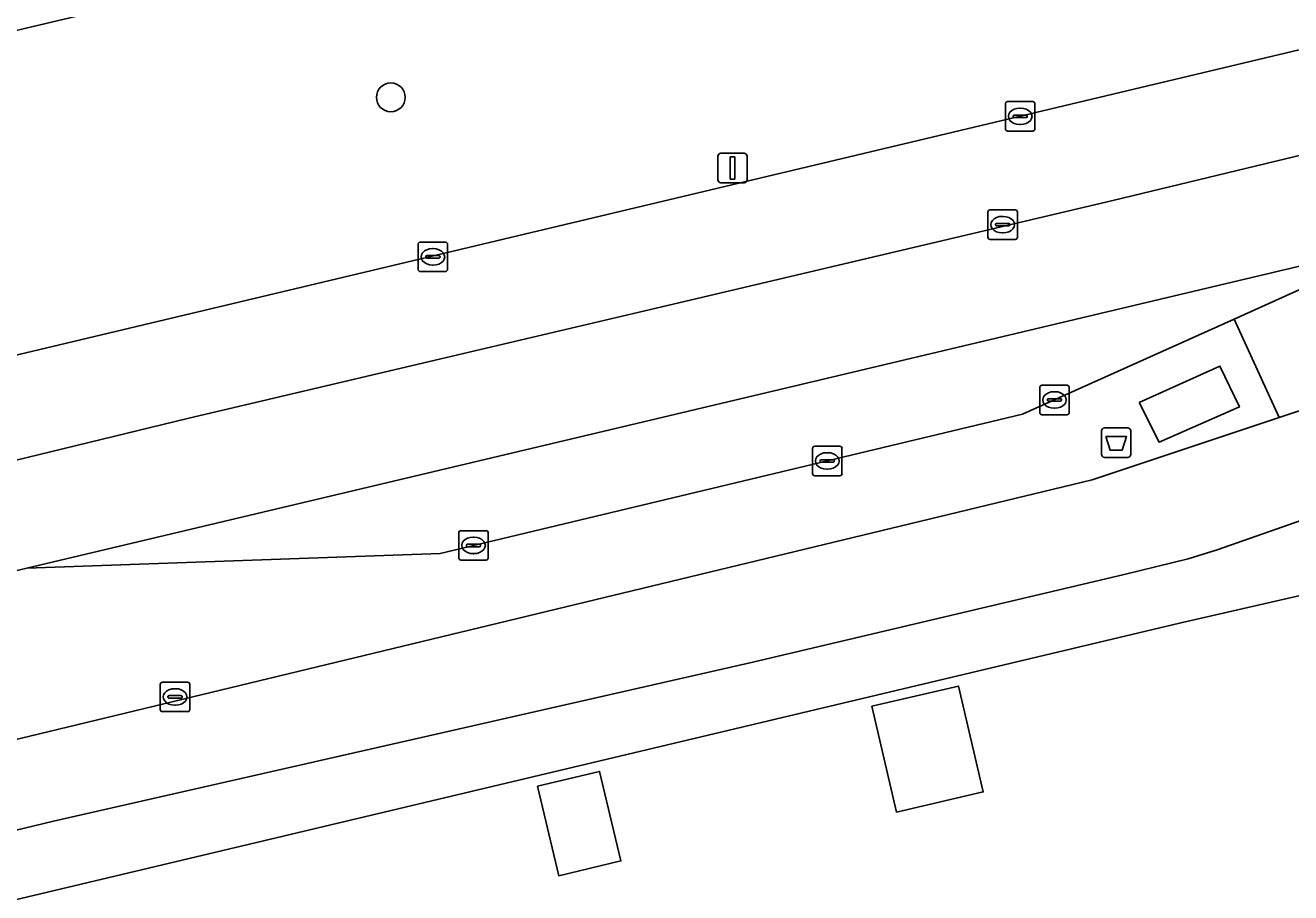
# Model space of a CAD drawing. Extents: x 158031 to 159244, y 380104 to 381214.
# Drawn here: x 158589.13 to 158632.04, y 380982.03 to 381011.45 of the extents above; entities that cross this region are included whole.
import ezdxf

# ---------------------------------------------------------------- set-up
doc = ezdxf.new("R2010")
doc.units = 0
for name, color, linetype in [('IMGEO_Afvalbak', 7, 'Continuous'), ('IMGEO_Berm_groen', 7, 'Continuous'), ('IMGEO_Boom', 7, 'Continuous'), ('IMGEO_Erf', 7, 'Continuous'), ('IMGEO_Fietspad_open', 7, 'Continuous'), ('IMGEO_Groenvoorziening', 7, 'Continuous'), ('IMGEO_Kolk', 7, 'Continuous'), ('IMGEO_Lichtmast', 7, 'Continuous'), ('IMGEO_OVBaan_gesloten', 7, 'Continuous'), ('IMGEO_Pand', 7, 'Continuous'), ('IMGEO_Parkeervlak_open', 7, 'Continuous'), ('IMGEO_Rijbaan_regionaal_gesloten', 7, 'Continuous'), ('IMGEO_Rioolput', 7, 'Continuous'), ('IMGEO_Voetpad_gesloten', 7, 'Continuous'), ('IMGEO_Voetpad_open', 7, 'Continuous')]:
    doc.layers.add(name, color=color, linetype=linetype)

msp = doc.modelspace()

# ---------------------------------------------------------------- linework, layer by layer
at = {"layer": 'IMGEO_Afvalbak'}
for p, q in [((158625.623, 380996.889), (158625.623, 380997.689)), ((158625.623, 380997.689), (158625.623, 380996.889)), ((158625.723, 380997.789), (158626.513, 380997.789)), ((158626.513, 380997.789), (158625.723, 380997.789)), ((158626.613, 380997.689), (158626.613, 380996.889)), ((158626.613, 380996.889), (158626.613, 380997.689)), ((158626.513, 380996.789), (158625.723, 380996.789)), ((158625.723, 380996.789), (158626.513, 380996.789))]:
    msp.add_line(p, q, dxfattribs=at)
msp.add_lwpolyline([(158625.766, 380997.503), (158626.47, 380997.503), (158626.321, 380997.033), (158625.915, 380997.033), (158625.766, 380997.503)], dxfattribs=at)
for centre, start, end in [((158625.723, 380997.689), 90, 180), ((158625.723, 380997.689), 90, 180), ((158626.513, 380997.689), 0, 90), ((158626.513, 380997.689), 360, 90), ((158625.723, 380996.889), 180, 270), ((158625.723, 380996.889), 180, 270), ((158626.513, 380996.889), 270, 0), ((158626.513, 380996.889), 270, 0)]:
    msp.add_arc(centre, 0.1, start, end, dxfattribs=at)
at = {"layer": 'IMGEO_Berm_groen'}
msp.add_lwpolyline([(158655.094, 381005.47), (158664.276, 381007.743), (158666.916, 381008.345), (158666.288, 381011.416), (158655.245, 381008.744), (158640.823, 381005.286), (158636.057, 381004.158), (158630.122, 381001.484), (158631.65, 380998.147), (158637.012, 380999.915), (158646, 381002.859)], close=True, dxfattribs=at)
at = {"layer": 'IMGEO_Boom'}
msp.add_circle((158601.527, 381009.003), 0.489, dxfattribs=at)
at = {"layer": 'IMGEO_Erf'}
msp.add_lwpolyline([(158645.377, 380995.088), (158628.269, 380991.174), (158587.594, 380981.5)], dxfattribs=at)
for points in [[(158617.842, 380988.348), (158620.779, 380989.032), (158621.614, 380985.445), (158618.677, 380984.762)], [(158606.497, 380985.642), (158608.607, 380986.143), (158609.329, 380983.102), (158607.219, 380982.601)]]:
    msp.add_lwpolyline(points, close=True, dxfattribs=at)
at = {"layer": 'IMGEO_Fietspad_open'}
for points in [[(158668.967, 381005.563), (158668.216, 381008.625), (158666.916, 381008.345), (158664.276, 381007.743), (158655.094, 381005.47), (158646, 381002.859), (158637.012, 380999.915), (158631.65, 380998.147), (158625.313, 380996.031), (158588.305, 380987.098), (158584.646, 380986.212), (158559.031, 380980.009), (158542.093, 380977.956), (158534.976, 380977.093), (158515.75, 380972.588), (158500, 380968.887), (158453.778, 380958.024), (158427.193, 380951.747), (158421.479, 380950.398)], [(158529.941, 380972.799), (158534.95, 380974.009), (158543.487, 380975.057), (158559.5, 380977.024), (158569.881, 380979.588), (158585.768, 380983.41), (158590.087, 380984.449), (158613.803, 380989.844), (158626.388, 380992.815), (158628.561, 380993.352), (158629.543, 380993.657), (158646.352, 380999.546), (158651.852, 381001.234), (158655.263, 381002.233), (158661.039, 381003.948), (158661.697, 381004.056)]]:
    msp.add_lwpolyline(points, dxfattribs=at)
at = {"layer": 'IMGEO_Groenvoorziening'}
msp.add_lwpolyline([(158662.869, 381017.892), (158662.685, 381018.798), (158662.582, 381019.232), (158648.38, 381023.051), (158643.148, 381021.867), (158642.675, 381024.025), (158620.577, 381018.781), (158619.511, 381018.528), (158581.681, 381009.586), (158580.193, 381007.374), (158578.92, 381005.011), (158577.884, 381002.527), (158577.099, 380999.96), (158576.573, 380997.347), (158579.871, 380998.132), (158587.716, 381000)], close=True, dxfattribs=at)
at = {"layer": 'IMGEO_Kolk'}
for p, q in [((158622.366, 381007.933), (158622.366, 381008.785)), ((158622.441, 381008.859), (158623.293, 381008.859)), ((158622.854, 381008.639), (158622.879, 381008.639)), ((158623.367, 381008.785), (158623.367, 381007.933)), ((158622.625, 381008.353), (158622.625, 381008.365)), ((158623.063, 381008.316), (158622.665, 381008.316)), ((158622.668, 381008.402), (158623.066, 381008.402)), ((158623.109, 381008.365), (158623.109, 381008.353)), ((158623.293, 381007.859), (158622.441, 381007.859)), ((158622.877, 381008.079), (158622.852, 381008.079)), ((158602.452, 381003.167), (158602.452, 381004.019)), ((158602.527, 381004.093), (158603.379, 381004.093)), ((158603.453, 381004.019), (158603.453, 381003.167)), ((158602.711, 381003.587), (158602.711, 381003.599)), ((158603.149, 381003.55), (158602.751, 381003.55)), ((158602.754, 381003.636), (158603.152, 381003.636)), ((158602.94, 381003.873), (158602.965, 381003.873)), ((158603.195, 381003.599), (158603.195, 381003.587)), ((158603.379, 381003.093), (158602.527, 381003.093)), ((158602.963, 381003.313), (158602.938, 381003.313)), ((158623.529, 380998.314), (158623.529, 380999.166)), ((158623.604, 380999.24), (158624.456, 380999.24)), ((158624.53, 380999.166), (158624.53, 380998.314)), ((158623.788, 380998.734), (158623.788, 380998.746)), ((158623.831, 380998.783), (158624.229, 380998.783)), ((158624.017, 380999.02), (158624.042, 380999.02)), ((158624.272, 380998.746), (158624.272, 380998.734)), ((158624.226, 380998.697), (158623.828, 380998.697)), ((158624.04, 380998.46), (158624.015, 380998.46)), ((158624.456, 380998.24), (158623.604, 380998.24)), ((158615.824, 380996.245), (158615.824, 380997.097)), ((158615.899, 380997.171), (158616.751, 380997.171)), ((158616.825, 380997.097), (158616.825, 380996.245)), ((158616.083, 380996.665), (158616.083, 380996.677)), ((158616.521, 380996.628), (158616.123, 380996.628)), ((158616.126, 380996.714), (158616.524, 380996.714)), ((158616.312, 380996.951), (158616.337, 380996.951)), ((158616.567, 380996.677), (158616.567, 380996.665)), ((158616.751, 380996.171), (158615.899, 380996.171)), ((158616.335, 380996.391), (158616.31, 380996.391)), ((158603.83, 380993.38), (158603.83, 380994.232)), ((158603.905, 380994.306), (158604.757, 380994.306)), ((158604.318, 380994.086), (158604.343, 380994.086)), ((158604.831, 380994.232), (158604.831, 380993.38)), ((158604.089, 380993.8), (158604.089, 380993.812)), ((158604.527, 380993.763), (158604.129, 380993.763)), ((158604.132, 380993.849), (158604.53, 380993.849)), ((158604.573, 380993.812), (158604.573, 380993.8)), ((158604.757, 380993.306), (158603.905, 380993.306)), ((158604.341, 380993.526), (158604.316, 380993.526)), ((158593.711, 380988.241), (158593.711, 380989.093)), ((158593.786, 380989.167), (158594.638, 380989.167)), ((158594.199, 380988.947), (158594.224, 380988.947)), ((158594.712, 380989.093), (158594.712, 380988.241)), ((158593.97, 380988.661), (158593.97, 380988.673)), ((158594.408, 380988.624), (158594.01, 380988.624)), ((158594.013, 380988.71), (158594.411, 380988.71)), ((158594.454, 380988.673), (158594.454, 380988.661)), ((158594.638, 380988.167), (158593.786, 380988.167)), ((158594.222, 380988.387), (158594.197, 380988.387))]:
    msp.add_line(p, q, dxfattribs=at)
for points in [[(158622.366, 381007.933), (158622.366, 381008.785)], [(158622.441, 381008.859), (158623.293, 381008.859)], [(158623.367, 381008.785), (158623.367, 381007.933)], [(158623.293, 381007.859), (158622.441, 381007.859)], [(158602.452, 381003.167), (158602.452, 381004.019)], [(158602.527, 381004.093), (158603.379, 381004.093)], [(158603.453, 381004.019), (158603.453, 381003.167)], [(158603.379, 381003.093), (158602.527, 381003.093)], [(158623.529, 380998.314), (158623.529, 380999.166)], [(158623.604, 380999.24), (158624.456, 380999.24)], [(158624.53, 380999.166), (158624.53, 380998.314)], [(158624.456, 380998.24), (158623.604, 380998.24)], [(158615.824, 380996.245), (158615.824, 380997.097)], [(158615.899, 380997.171), (158616.751, 380997.171)], [(158616.825, 380997.097), (158616.825, 380996.245)], [(158616.751, 380996.171), (158615.899, 380996.171)], [(158603.83, 380993.38), (158603.83, 380994.232)], [(158603.905, 380994.306), (158604.757, 380994.306)], [(158604.831, 380994.232), (158604.831, 380993.38)], [(158604.757, 380993.306), (158603.905, 380993.306)], [(158593.711, 380988.241), (158593.711, 380989.093)], [(158593.786, 380989.167), (158594.638, 380989.167)], [(158594.712, 380989.093), (158594.712, 380988.241)], [(158594.638, 380988.167), (158593.786, 380988.167)]]:
    msp.add_lwpolyline(points, dxfattribs=at)
for centre, radius, start, end in [((158622.443, 381008.783), 0.0765, 91.552, 178.448), ((158622.443, 381008.783), 0.0765, 91.552, 178.448), ((158623.291, 381008.783), 0.0765, 1.552, 88.448), ((158623.291, 381008.783), 0.0765, 1.552, 88.448), ((158622.665, 381008.362), 0.0403, 85.8775, 175.7526), ((158622.662, 381008.352), 0.0366, 178.938, 274.7102), ((158623.066, 381008.359), 0.043, 264.8664, 352.4533), ((158623.07, 381008.364), 0.0386, 1.7309, 96.639), ((158622.443, 381007.935), 0.0765, 181.552, 268.448), ((158622.443, 381007.935), 0.0765, 181.552, 268.448), ((158623.291, 381007.935), 0.0765, 271.552, 358.448), ((158623.291, 381007.935), 0.0765, 271.552, 358.448), ((158602.529, 381004.017), 0.0765, 91.552, 178.448), ((158602.529, 381004.017), 0.0765, 91.552, 178.448), ((158603.377, 381004.017), 0.0765, 1.552, 88.448), ((158603.377, 381004.017), 0.0765, 1.552, 88.448), ((158602.751, 381003.596), 0.0403, 85.8775, 175.7526), ((158602.748, 381003.586), 0.0366, 178.938, 274.7102), ((158603.152, 381003.593), 0.043, 264.8664, 352.4533), ((158603.156, 381003.598), 0.0386, 1.7309, 96.639), ((158602.529, 381003.169), 0.0765, 181.552, 268.448), ((158602.529, 381003.169), 0.0765, 181.552, 268.448), ((158603.377, 381003.169), 0.0765, 271.552, 358.448), ((158603.377, 381003.169), 0.0765, 271.552, 358.448), ((158623.606, 380999.164), 0.0765, 91.552, 178.448), ((158623.606, 380999.164), 0.0765, 91.552, 178.448), ((158624.454, 380999.164), 0.0765, 1.552, 88.448), ((158624.454, 380999.164), 0.0765, 1.552, 88.448), ((158623.828, 380998.743), 0.0403, 85.8775, 175.7526), ((158623.825, 380998.733), 0.0366, 178.938, 274.7102), ((158624.229, 380998.74), 0.043, 264.8664, 352.4533), ((158624.233, 380998.745), 0.0386, 1.7309, 96.639), ((158623.606, 380998.316), 0.0765, 181.552, 268.448), ((158623.606, 380998.316), 0.0765, 181.552, 268.448), ((158624.454, 380998.316), 0.0765, 271.552, 358.448), ((158624.454, 380998.316), 0.0765, 271.552, 358.448), ((158615.901, 380997.095), 0.0765, 91.552, 178.448), ((158615.901, 380997.095), 0.0765, 91.552, 178.448), ((158616.749, 380997.095), 0.0765, 1.552, 88.448), ((158616.749, 380997.095), 0.0765, 1.552, 88.448), ((158616.123, 380996.674), 0.0403, 85.8775, 175.7526), ((158616.12, 380996.664), 0.0366, 178.938, 274.7102), ((158616.524, 380996.671), 0.043, 264.8664, 352.4533), ((158616.528, 380996.676), 0.0386, 1.7309, 96.639), ((158615.901, 380996.247), 0.0765, 181.552, 268.448), ((158615.901, 380996.247), 0.0765, 181.552, 268.448), ((158616.749, 380996.247), 0.0765, 271.552, 358.448), ((158616.749, 380996.247), 0.0765, 271.552, 358.448), ((158603.907, 380994.23), 0.0765, 91.552, 178.448), ((158603.907, 380994.23), 0.0765, 91.552, 178.448), ((158604.755, 380994.23), 0.0765, 1.552, 88.448), ((158604.755, 380994.23), 0.0765, 1.552, 88.448), ((158604.129, 380993.809), 0.0403, 85.8775, 175.7526), ((158604.126, 380993.799), 0.0366, 178.938, 274.7102), ((158604.53, 380993.806), 0.043, 264.8664, 352.4533), ((158604.534, 380993.811), 0.0386, 1.7309, 96.639), ((158603.907, 380993.382), 0.0765, 181.552, 268.448), ((158603.907, 380993.382), 0.0765, 181.552, 268.448), ((158604.755, 380993.382), 0.0765, 271.552, 358.448), ((158604.755, 380993.382), 0.0765, 271.552, 358.448), ((158593.788, 380989.091), 0.0765, 91.552, 178.448), ((158593.788, 380989.091), 0.0765, 91.552, 178.448), ((158594.636, 380989.091), 0.0765, 1.552, 88.448), ((158594.636, 380989.091), 0.0765, 1.552, 88.448), ((158594.01, 380988.67), 0.0403, 85.8775, 175.7526), ((158594.007, 380988.66), 0.0366, 178.938, 274.7102), ((158594.411, 380988.667), 0.043, 264.8664, 352.4533), ((158594.415, 380988.672), 0.0386, 1.7309, 96.639), ((158593.788, 380988.243), 0.0765, 181.552, 268.448), ((158593.788, 380988.243), 0.0765, 181.552, 268.448), ((158594.636, 380988.243), 0.0765, 271.552, 358.448), ((158594.636, 380988.243), 0.0765, 271.552, 358.448)]:
    msp.add_arc(centre, radius, start, end, dxfattribs=at)
for centre, major_axis, ratio, start_param, end_param in [((158622.853, 381008.359), (-0.387, 0.002), 0.722429, 4.712389, 7.853982), ((158622.878, 381008.359), (-0.39, 0.002), 0.717154, 1.570796, 4.712389), ((158602.939, 381003.593), (-0.387, 0.002), 0.722429, 4.712389, 7.853982), ((158602.964, 381003.593), (-0.39, 0.002), 0.717154, 1.570796, 4.712389), ((158624.016, 380998.74), (-0.387, 0.002), 0.722429, 4.712389, 7.853982), ((158624.041, 380998.74), (-0.39, 0.002), 0.717154, 1.570796, 4.712389), ((158616.311, 380996.671), (-0.387, 0.002), 0.722429, 4.712389, 7.853982), ((158616.336, 380996.671), (-0.39, 0.002), 0.717154, 1.570796, 4.712389), ((158604.317, 380993.806), (-0.387, 0.002), 0.722429, 4.712389, 7.853982), ((158604.342, 380993.806), (-0.39, 0.002), 0.717154, 1.570796, 4.712389), ((158594.198, 380988.667), (-0.387, 0.002), 0.722429, 4.712389, 7.853982), ((158594.223, 380988.667), (-0.39, 0.002), 0.717154, 1.570796, 4.712389)]:
    msp.add_ellipse(centre, major_axis=major_axis, ratio=ratio, start_param=start_param, end_param=end_param, dxfattribs=at)
at = {"layer": 'IMGEO_Lichtmast'}
for p, q in [((158612.618, 381006.208), (158612.618, 381007.008)), ((158612.618, 381007.008), (158612.618, 381006.208)), ((158612.718, 381007.108), (158613.508, 381007.108)), ((158613.508, 381007.108), (158612.718, 381007.108)), ((158613.608, 381007.008), (158613.608, 381006.208)), ((158613.608, 381006.208), (158613.608, 381007.008)), ((158613.508, 381006.108), (158612.718, 381006.108)), ((158612.718, 381006.108), (158613.508, 381006.108))]:
    msp.add_line(p, q, dxfattribs=at)
msp.add_lwpolyline([(158613.038, 381006.983), (158613.188, 381006.983), (158613.188, 381006.233), (158613.038, 381006.233), (158613.038, 381006.983)], dxfattribs=at)
for centre, start, end in [((158612.718, 381007.008), 90, 180), ((158612.718, 381007.008), 90, 180), ((158613.508, 381007.008), 0, 90), ((158613.508, 381007.008), 360, 90), ((158612.718, 381006.208), 180, 270), ((158612.718, 381006.208), 180, 270), ((158613.508, 381006.208), 270, 0), ((158613.508, 381006.208), 270, 0)]:
    msp.add_arc(centre, 0.1, start, end, dxfattribs=at)
at = {"layer": 'IMGEO_OVBaan_gesloten'}
msp.add_lwpolyline([(158622.946, 380998.253), (158624.404, 380998.908), (158630.122, 381001.484), (158636.057, 381004.158), (158589.186, 380993.035), (158603.198, 380993.535)], close=True, dxfattribs=at)
at = {"layer": 'IMGEO_Pand'}
for points in [[(158617.842, 380988.348), (158618.677, 380984.762), (158621.614, 380985.445), (158620.779, 380989.032)], [(158606.497, 380985.642), (158607.219, 380982.601), (158609.329, 380983.102), (158608.607, 380986.143)]]:
    msp.add_lwpolyline(points, close=True, dxfattribs=at)
at = {"layer": 'IMGEO_Parkeervlak_open'}
msp.add_lwpolyline([(158619.511, 381018.528), (158620.577, 381018.781), (158619.46, 381023.514), (158574.795, 381012.849), (158574.57, 381012.274), (158574.678, 381012.194), (158574.779, 381012.105), (158574.872, 381012.006), (158574.955, 381011.9), (158575.029, 381011.787), (158575.836, 381008.204), (158579.129, 381008.982), (158581.681, 381009.586)], close=True, dxfattribs=at)
at = {"layer": 'IMGEO_Rijbaan_regionaal_gesloten'}
for points in [[(158560.604, 380990.004), (158568.275, 380991.816), (158575.946, 380993.627), (158581.18, 380994.864), (158583.848, 380995.494), (158587.508, 380996.381), (158594.635, 380998.11), (158603.036, 381000.089), (158610.716, 381001.898), (158626.007, 381005.501), (158633.779, 381007.383), (158641.451, 381009.092), (158649.096, 381010.919), (158656.933, 381012.791), (158666.627, 381015.107), (158665.778, 381018.569), (158662.869, 381017.892), (158587.716, 381000), (158579.871, 380998.132), (158576.573, 380997.347), (158572.298, 380996.33), (158570.711, 380995.952), (158500, 380979.117)], [(158633.779, 381007.383), (158626.007, 381005.501), (158610.716, 381001.898), (158603.036, 381000.089), (158594.635, 380998.11), (158587.508, 380996.381), (158583.848, 380995.494), (158581.18, 380994.864), (158575.946, 380993.627), (158568.275, 380991.816), (158560.604, 380990.004)], [(158534.98, 380980.193), (158571.869, 380988.984), (158582.537, 380991.476), (158588.181, 380992.795), (158589.186, 380993.035), (158636.057, 381004.158)]]:
    msp.add_lwpolyline(points, dxfattribs=at)
at = {"layer": 'IMGEO_Rioolput'}
for p, q in [((158621.849, 381005.187), (158622.701, 381005.187)), ((158621.774, 381004.261), (158621.774, 381005.113)), ((158622.262, 381004.967), (158622.287, 381004.967)), ((158622.775, 381005.113), (158622.775, 381004.261)), ((158622.033, 381004.681), (158622.033, 381004.693)), ((158622.471, 381004.644), (158622.073, 381004.644)), ((158622.076, 381004.73), (158622.474, 381004.73)), ((158622.285, 381004.407), (158622.26, 381004.407)), ((158622.517, 381004.693), (158622.517, 381004.681)), ((158622.701, 381004.187), (158621.849, 381004.187))]:
    msp.add_line(p, q, dxfattribs=at)
for points in [[(158621.849, 381005.187), (158622.701, 381005.187)], [(158621.774, 381004.261), (158621.774, 381005.113)], [(158622.775, 381005.113), (158622.775, 381004.261)], [(158622.701, 381004.187), (158621.849, 381004.187)]]:
    msp.add_lwpolyline(points, dxfattribs=at)
for centre, radius, start, end in [((158621.851, 381005.111), 0.0765, 91.552, 178.448), ((158621.851, 381005.111), 0.0765, 91.552, 178.448), ((158622.699, 381005.111), 0.0765, 1.552, 88.448), ((158622.699, 381005.111), 0.0765, 1.552, 88.448), ((158622.073, 381004.69), 0.0403, 85.8775, 175.7526), ((158622.07, 381004.68), 0.0366, 178.938, 274.7102), ((158622.474, 381004.687), 0.043, 264.8664, 352.4533), ((158622.478, 381004.692), 0.0386, 1.7309, 96.639), ((158621.851, 381004.263), 0.0765, 181.552, 268.448), ((158621.851, 381004.263), 0.0765, 181.552, 268.448), ((158622.699, 381004.263), 0.0765, 271.552, 358.448), ((158622.699, 381004.263), 0.0765, 271.552, 358.448)]:
    msp.add_arc(centre, radius, start, end, dxfattribs=at)
for centre, major_axis, ratio, start_param, end_param in [((158622.261, 381004.687), (-0.387, 0.002), 0.722429, 4.712389, 7.853982), ((158622.286, 381004.687), (-0.39, 0.002), 0.717154, 1.570796, 4.712389)]:
    msp.add_ellipse(centre, major_axis=major_axis, ratio=ratio, start_param=start_param, end_param=end_param, dxfattribs=at)
at = {"layer": 'IMGEO_Voetpad_gesloten'}
msp.add_lwpolyline([(158626.906, 380998.65), (158627.576, 380997.313), (158630.299, 380998.504), (158629.637, 380999.888)], close=True, dxfattribs=at)
at = {"layer": 'IMGEO_Voetpad_open'}
for points in [[(158625.313, 380996.031), (158631.65, 380998.147), (158630.122, 381001.484), (158624.404, 380998.908), (158622.946, 380998.253), (158603.198, 380993.535), (158589.186, 380993.035), (158588.181, 380992.795), (158586.259, 380992.054), (158584.587, 380990.948), (158583.195, 380989.833), (158583.016, 380989.69)], [(158646.352, 380999.546), (158629.543, 380993.657), (158628.561, 380993.352), (158626.388, 380992.815), (158613.803, 380989.844), (158590.087, 380984.449), (158585.768, 380983.41), (158569.881, 380979.588), (158559.5, 380977.024), (158543.487, 380975.057), (158543.921, 380973.246), (158541.178, 380972.748), (158504.694, 380964.14), (158500, 380963.025), (158451.051, 380951.403), (158401.56, 380939.73), (158364.97, 380931.086)], [(158530.996, 380968.075), (158537.917, 380969.733), (158537.933, 380969.735), (158567.252, 380976.671), (158574.841, 380978.474), (158579.796, 380979.628), (158587.388, 380981.452), (158587.594, 380981.5), (158628.269, 380991.174), (158645.377, 380995.088), (158649.276, 380995.98), (158651.455, 380996.478), (158652.006, 380996.675)], [(158579.309, 380987.709), (158572.458, 380986.092), (158546.921, 380979.961), (158544.8, 380979.703), (158543.353, 380979.761), (158541.87, 380980.039), (158542.093, 380977.956), (158559.031, 380980.009), (158584.646, 380986.212), (158588.305, 380987.098), (158625.313, 380996.031)]]:
    msp.add_lwpolyline(points, dxfattribs=at)
msp.add_lwpolyline([(158626.906, 380998.65), (158629.637, 380999.888), (158630.299, 380998.504), (158627.576, 380997.313)], close=True, dxfattribs=at)

doc.saveas('drawing.dxf')
